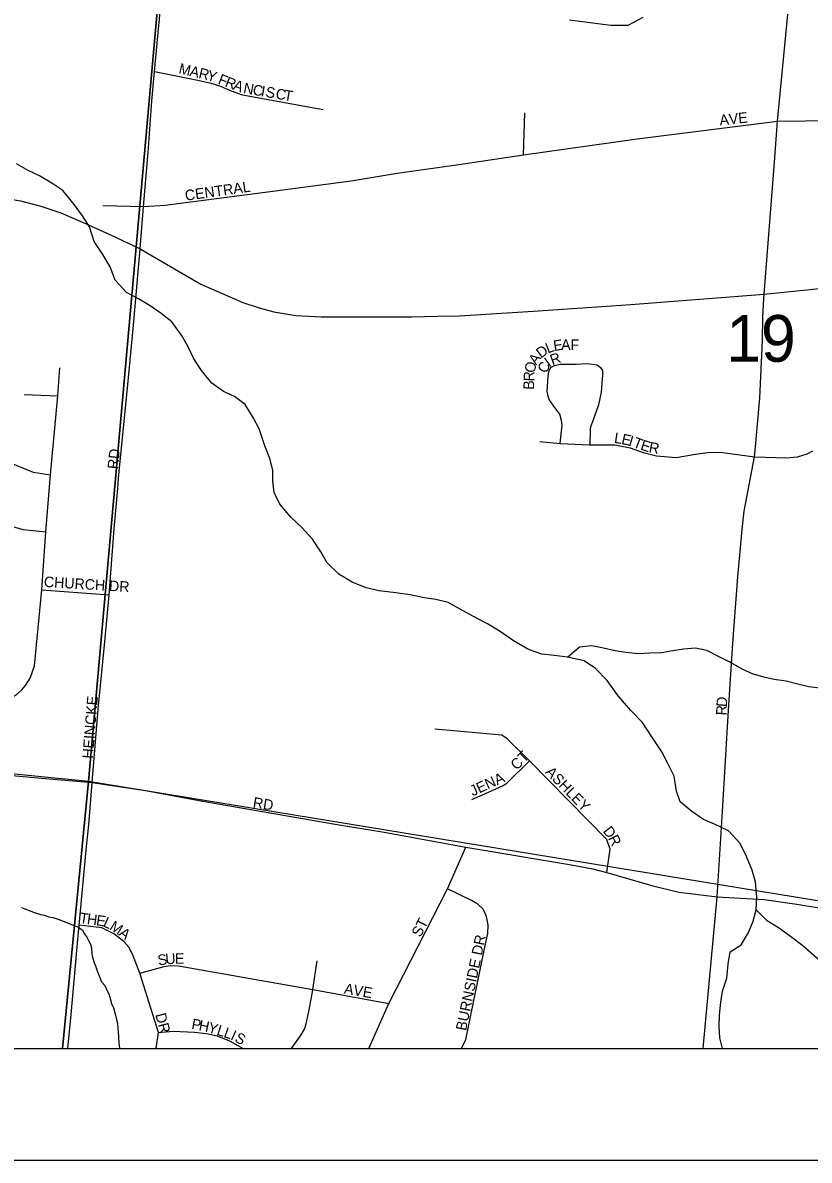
# Model space of a CAD drawing. Extents: x -209 to 4852, y 0 to 905.
# Drawn here: x 465.87 to 479.96, y 200.56 to 220.94 of the extents above; entities that cross this region are included whole.
import ezdxf

# ---------------------------------------------------------------- set-up
doc = ezdxf.new("R2010")
doc.units = 0
for name, color, linetype in [('Default', 7, 'Continuous'), ('GM_X_Airport_Location_Class_2', 7, 'Continuous'), ('GM_X_Airport_Location_Class_3', 7, 'Continuous'), ('GM_X_County_Road', 7, 'Continuous'), ('GM_X_County_Subdivision_Text', 7, 'Continuous'), ('GM_X_Minor_Lake_Text', 7, 'Continuous'), ('GM_X_Minor_River', 7, 'Continuous'), ('GM_X_Township_Road_Text', 7, 'Continuous'), ('GM_X_US_Location', 7, 'Continuous'), ('SH_Data', 7, 'Continuous')]:
    doc.layers.add(name, color=color, linetype=linetype)

msp = doc.modelspace()

# ---------------------------------------------------------------- linework, layer by layer
at = {"layer": 'Default'}
msp.add_lwpolyline([(571.768, 202.559), (571.768, 338.559), (435.768, 338.559), (435.768, 202.559)], close=True, dxfattribs=at)
at = {"layer": 'GM_X_Airport_Location_Class_2'}
msp.add_line((472.07, 202.56), (472.072, 202.559), dxfattribs=at)
for points in [[(467.857, 215.517), (467.972, 216.883), (468.036, 217.643), (468.116, 218.613), (468.185, 219.529), (468.233, 220.064), (468.323, 221.003), (468.405, 222.021), (468.433, 222.459), (468.518, 223.406), (468.608, 224.486), (468.672, 225.219), (468.765, 226.287), (468.938, 227.867)], [(479.143, 215.997), (479.147, 216.072), (479.333, 218.44), (479.389, 219.175), (479.576, 221.081), (479.839, 224.001), (479.885, 224.429), (479.894, 224.917), (479.874, 225.04), (479.814, 225.173), (479.658, 225.415), (479.471, 225.633), (479.314, 225.775), (479.107, 225.869), (478.84, 225.94), (478.243, 226.069)], [(475.664, 220.987), (476.405, 220.894), (476.716, 220.894), (476.984, 221.037)], [(468.233, 220.064), (468.975, 219.915), (469.223, 219.858), (469.412, 219.798), (469.577, 219.729), (469.784, 219.649), (469.968, 219.614), (471.252, 219.382)], [(479.389, 219.175), (481.37, 219.198), (482.867, 219.192), (484.118, 219.189), (485.792, 219.239), (486.367, 219.282), (486.638, 219.292), (486.902, 219.317), (487.399, 219.346), (487.88, 219.385), (488.871, 219.454), (489.387, 219.494), (489.74, 219.508), (490.179, 219.51), (490.817, 219.401)], [(474.839, 218.567), (474.866, 219.321)], [(467.309, 217.664), (468.036, 217.643), (468.421, 217.666), (470.304, 217.912), (471.756, 218.103), (472.58, 218.242), (473.683, 218.395), (474.839, 218.567), (476.876, 218.855), (479.389, 219.175)], [(478.981, 213.214), (479.071, 214.212), (479.12, 215.245), (479.123, 215.654), (479.143, 215.997)], [(467.574, 212.594), (467.589, 212.778), (467.755, 214.454), (467.852, 215.455), (467.857, 215.517)], [(464.392, 215.177), (464.385, 214.866), (464.627, 213.994), (464.731, 213.676), (464.794, 213.548), (464.895, 213.433), (465.032, 213.325), (465.474, 213.124), (466.058, 212.882), (466.369, 212.837)], [(475.499, 213.396), (475.523, 213.626), (475.531, 213.715), (475.523, 213.808), (475.488, 213.921), (475.385, 214.067), (475.299, 214.185), (475.282, 214.245), (475.264, 214.33), (475.282, 214.597), (475.296, 214.686), (475.328, 214.761), (475.395, 214.797), (475.495, 214.822), (475.783, 214.818), (475.968, 214.829), (476.068, 214.822), (476.157, 214.807), (476.221, 214.758), (476.253, 214.704), (476.253, 214.626), (476.231, 214.32), (476.182, 214.089), (476.075, 213.786), (476.047, 213.715), (476.032, 213.658), (476.03, 213.375)], [(463.116, 208.923), (464.906, 208.767), (465.299, 208.735), (465.486, 208.767), (465.63, 208.826), (465.748, 208.892), (465.848, 208.982), (465.92, 209.063), (466.007, 209.194), (466.085, 209.416), (466.213, 210.776), (466.287, 211.816), (466.369, 212.837), (466.5, 214.253), (466.534, 214.755)], [(465.895, 214.278), (466.5, 214.253)], [(475.133, 213.434), (475.499, 213.396), (476.03, 213.375), (476.473, 213.375), (476.748, 213.32), (476.985, 213.235), (477.222, 213.179), (477.576, 213.149), (477.92, 213.21), (478.137, 213.238), (478.363, 213.245), (478.976, 213.157), (479.548, 213.14), (479.747, 213.158), (479.92, 213.214), (480.02, 213.264)], [(478.058, 202.559), (478.305, 205.279), (478.406, 206.806), (478.51, 208.624), (478.588, 209.82), (478.676, 211.011), (478.755, 211.857), (478.79, 212.185), (478.976, 213.157), (478.981, 213.214)], [(462.136, 212.571), (463.551, 212.467), (464.282, 212.402), (464.529, 212.371), (464.723, 212.321), (464.947, 212.221), (465.601, 211.937), (465.879, 211.856), (466.287, 211.816)], [(467.118, 207.328), (467.225, 208.637), (467.349, 209.912), (467.419, 210.687), (467.512, 211.872), (467.574, 212.594)], [(466.213, 210.776), (467.419, 210.687)], [(476.333, 205.716), (476.392, 206.13), (476.33, 206.304), (474.948, 207.711), (474.549, 208.11), (474.45, 208.172), (473.254, 208.284)], [(473.914, 207.02), (474.213, 207.151), (474.474, 207.269), (474.543, 207.313), (474.948, 207.711)], [(465.549, 207.464), (466.141, 207.41), (467.118, 207.328), (468.073, 207.18), (469.095, 206.993), (471.469, 206.578), (472.345, 206.437), (473.807, 206.167), (475.627, 205.861), (476.081, 205.777), (476.333, 205.716), (477.158, 205.475), (477.625, 205.362), (478.305, 205.279), (479.151, 205.229), (479.732, 205.149), (481.19, 204.907), (482.124, 204.753), (482.646, 204.664)], [(466.896, 204.894), (467.016, 206.182), (467.057, 206.57), (467.118, 207.328)], [(472.07, 202.559), (472.07, 202.56), (472.429, 203.365), (473.477, 205.422), (473.807, 206.167)], [(473.729, 202.559), (473.805, 202.725), (473.986, 203.593), (474.157, 204.427), (474.201, 204.619), (474.207, 204.776), (474.179, 204.926), (474.117, 205.055), (474.024, 205.146), (473.906, 205.21), (473.477, 205.422)], [(466.681, 202.559), (466.737, 203.171), (466.839, 204.317), (466.885, 204.771), (466.896, 204.894)], [(468.26, 202.559), (468.3, 202.848), (467.971, 203.912), (467.835, 204.252), (467.771, 204.378), (467.684, 204.475), (467.504, 204.616), (467.289, 204.721), (466.885, 204.771)], [(467.971, 203.912), (468.405, 204.029), (468.512, 204.045), (468.664, 204.043), (471.069, 203.616), (472.429, 203.365)], [(471.054, 203.542), (471.069, 203.616), (471.146, 204.132)], [(470.682, 202.559), (470.857, 202.804), (470.919, 202.91), (470.95, 203.004), (470.987, 203.192), (471.054, 203.542)], [(468.3, 202.848), (468.564, 202.871), (468.946, 202.854), (469.162, 202.832), (469.351, 202.785), (469.576, 202.696), (469.821, 202.559)]]:
    msp.add_lwpolyline(points, dxfattribs=at)
at = {"layer": 'GM_X_County_Road'}
for points in [[(468.726, 215.323), (468.543, 215.579), (468.349, 215.729), (468.154, 215.864), (467.945, 215.991), (467.727, 216.104), (467.527, 216.322), (467.435, 216.56), (467.304, 216.785), (467.151, 217.017), (467.066, 217.278), (466.942, 217.479), (466.796, 217.673), (466.589, 217.93), (466.395, 218.064), (466.17, 218.192), (465.967, 218.289), (465.757, 218.409)], [(478.405, 202.559), (478.403, 202.563), (478.355, 202.754), (478.345, 202.952), (478.351, 203.165), (478.373, 203.392), (478.401, 203.589), (478.483, 203.822), (478.505, 204.072), (478.542, 204.292), (478.735, 204.416), (478.871, 204.64), (478.953, 204.843), (479.004, 205.047), (479.018, 205.274), (478.995, 205.541), (478.932, 205.756), (478.832, 206.002), (478.717, 206.233), (478.51, 206.459), (478.262, 206.58), (478.066, 206.662), (477.857, 206.804), (477.648, 206.977), (477.577, 207.169), (477.539, 207.437), (477.416, 207.676), (477.315, 207.876), (477.147, 208.124), (476.972, 208.403), (476.764, 208.614), (476.535, 208.879), (476.337, 209.15), (476.13, 209.369), (475.928, 209.504), (475.626, 209.573), (475.39, 209.602), (475.17, 209.624), (474.929, 209.707), (474.659, 209.866), (474.42, 210.033), (474.196, 210.168), (473.933, 210.305), (473.708, 210.433), (473.49, 210.553), (473.271, 210.604), (473.059, 210.633), (472.809, 210.686), (472.551, 210.723), (472.255, 210.762), (472.021, 210.814), (471.772, 210.913), (471.533, 211.056), (471.325, 211.26), (471.209, 211.46), (471.063, 211.685), (470.87, 211.896), (470.67, 212.076), (470.478, 212.309), (470.377, 212.518), (470.352, 212.723), (470.35, 212.921), (470.295, 213.128), (470.21, 213.358), (470.104, 213.658), (470.003, 213.851), (469.857, 214.098), (469.663, 214.24), (469.468, 214.329), (469.259, 214.48), (469.074, 214.705), (468.935, 214.914), (468.835, 215.13), (468.726, 215.323)], [(475.626, 209.573), (475.841, 209.754), (476.063, 209.78), (476.275, 209.738), (476.479, 209.689), (476.669, 209.662), (476.897, 209.635), (477.095, 209.647), (477.316, 209.657), (477.514, 209.692), (477.705, 209.718), (477.918, 209.737), (478.115, 209.695), (478.311, 209.593), (478.553, 209.474), (478.748, 209.364), (478.944, 209.27), (479.141, 209.22), (479.331, 209.179), (479.543, 209.144), (479.755, 209.095), (479.952, 209.045), (480.149, 209.019)], [(465.851, 205.086), (465.927, 205.054), (465.987, 205.03), (466.063, 205.005), (466.191, 204.964), (466.259, 204.947), (466.335, 204.922), (466.411, 204.905), (466.471, 204.888), (466.585, 204.848), (466.743, 204.783), (466.871, 204.734), (466.939, 204.679), (466.975, 204.617), (467.019, 204.555), (467.056, 204.486), (467.085, 204.432), (467.106, 204.363), (467.111, 204.271), (467.117, 204.218), (467.152, 204.095), (467.174, 204.041), (467.209, 203.934), (467.238, 203.865), (467.281, 203.757), (467.34, 203.687), (467.383, 203.595), (467.412, 203.541), (467.434, 203.479), (467.461, 203.364), (467.497, 203.287), (467.525, 203.18), (467.553, 203.08), (467.566, 203.012), (467.572, 202.928)], [(479.004, 205.047), (479.194, 204.861), (479.405, 204.728), (479.623, 204.572), (479.84, 204.408), (480.042, 204.23), (480.244, 204.059), (480.44, 203.941), (480.636, 203.854), (480.849, 203.842), (481.062, 203.823), (481.258, 203.774), (481.469, 203.648), (481.655, 203.44), (481.773, 203.217), (481.898, 203.01), (482.103, 202.581), (482.113, 202.559)], [(467.572, 202.928), (467.578, 202.867), (467.595, 202.661), (467.607, 202.559)]]:
    msp.add_lwpolyline(points, dxfattribs=at)
at = {"layer": 'GM_X_County_Subdivision_Text'}
for points in [[(462.697, 218.054), (464.457, 217.921), (465.077, 217.864), (465.442, 217.81), (465.829, 217.745), (466.176, 217.655), (466.553, 217.528), (466.91, 217.377)], [(466.91, 217.377), (467.049, 217.318), (467.445, 217.137), (467.972, 216.883)], [(473.299, 215.677), (473.691, 215.687), (475.018, 215.77), (476.761, 215.889), (479.147, 216.072), (481.786, 216.344), (484.609, 216.664), (487.617, 217.122), (488.548, 217.251), (489.568, 217.369), (490.596, 217.349), (491.462, 217.317), (492.114, 217.269), (492.585, 217.215), (493.952, 216.964), (495.017, 216.815), (496.509, 216.656), (497.068, 216.614), (498.241, 216.556), (498.334, 216.552)], [(467.972, 216.883), (469.059, 216.255), (469.811, 215.921), (470.103, 215.828), (470.367, 215.756), (470.761, 215.694), (471.22, 215.667), (472.835, 215.665), (473.299, 215.677)]]:
    msp.add_lwpolyline(points, dxfattribs=at)
at = {"layer": 'GM_X_Minor_Lake_Text'}
msp.add_lwpolyline([(435.768, 263.429), (435.768, 202.559), (529.706, 202.559)], dxfattribs=at)
at = {"layer": 'GM_X_Minor_River'}
for points in [[(447.774, 229.869), (468.884, 227.907), (467.047, 207.341), (445.486, 209.485)], [(468.884, 227.907), (491.244, 223.785), (489.369, 203.687), (467.047, 207.341)], [(444.79, 202.559), (466.582, 202.559), (467.047, 207.341), (445.486, 209.485)], [(466.582, 202.559), (489.266, 202.559), (489.369, 203.687), (467.047, 207.341)]]:
    msp.add_lwpolyline(points, close=True, dxfattribs=at)
at = {"layer": 'GM_X_US_Location'}
msp.add_lwpolyline([(435.768, 202.559), (483.514, 202.559)], dxfattribs=at)
at = {"layer": 'SH_Data'}
for p, q in [((435.768, 202.559), (571.768, 202.559)), ((433.768, 200.559), (573.768, 200.559))]:
    msp.add_line(p, q, dxfattribs=at)

# ---------------------------------------------------------------- texts
at = {"layer": 'GM_X_Airport_Location_Class_3'}
for s, height, rotation, p in [('M', 0.189, 347.0504, (468.653, 220.029)), ('A', 0.189, 347.0398, (468.848, 219.984)), ('R', 0.189, 347.0526, (469.01, 219.947)), ('Y', 0.189, 343.0516, (469.153, 219.914)), ('F', 0.189, 338.7212, (469.355, 219.848)), ('R', 0.189, 338.654, (469.479, 219.8)), ('A', 0.189, 340.1401, (469.624, 219.744)), ('N', 0.189, 348.9648, (469.812, 219.679)), ('C', 0.189, 350.4202, (469.981, 219.646)), ('I', 0.189, 350.3795, (470.128, 219.621)), ('S', 0.189, 350.3915, (470.211, 219.607)), ('C', 0.189, 350.3969, (470.391, 219.576)), ('T', 0.189, 350.394, (470.539, 219.551)), ('AVE', 0.1894, 5.9105, (478.358, 219.096)), ('CENTRAL', 0.1894, 8.0038, (468.79, 217.746)), ('L', 0.189, 20.8982, (475.275, 215.008)), ('E', 0.189, 9.2467, (475.39, 215.053)), ('A', 0.189, 0.0874, (475.514, 215.074)), ('F', 0.189, 359.235, (475.68, 215.074)), ('A', 0.189, 54.1574, (475.066, 214.793)), ('D', 0.189, 36.0306, (475.152, 214.917)), ('R', 0.189, 19.3026, (475.354, 214.799)), ('O', 0.189, 75.5079, (475.032, 214.648)), ('C', 0.189, 62.2946, (475.245, 214.641)), ('I', 0.189, 36.2139, (475.3, 214.757)), ('R', 0.189, 88.4938, (475.03, 214.509)), ('B', 0.189, 88.5181, (475.026, 214.359)), ('L', 0.189, 351.2248, (476.454, 213.411)), ('E', 0.189, 348.0846, (476.583, 213.391)), ('I', 0.189, 343.3761, (476.709, 213.365)), ('T', 0.189, 338.9546, (476.786, 213.342)), ('E', 0.189, 342.222, (476.921, 213.291)), ('R', 0.189, 349.67, (477.074, 213.243)), ('RD', 0.1894, 83.9946, (467.576, 212.931)), ('CHURCH DR', 0.1894, 356.467, (466.247, 210.83)), ('HEINCKE', 0.1894, 85.3132, (467.126, 207.747)), ('R', 0.189, 88.251, (478.476, 208.526)), ('D', 0.189, 85.9533, (478.48, 208.674)), ('CT', 0.1894, 45.0091, (474.72, 207.536)), ('JENA', 0.1894, 24.3057, (473.93, 207.077)), ('ASHLEY', 0.1894, 314.2563, (475.22, 207.502)), ('RD', 0.1894, 351.0215, (469.984, 206.879)), ('D', 0.189, 307.7485, (476.253, 206.452)), ('R', 0.189, 296.8909, (476.35, 206.329)), ('T', 0.189, 352.0515, (466.881, 204.811)), ('H', 0.189, 352.0399, (467.013, 204.792)), ('E', 0.189, 351.4719, (467.178, 204.769)), ('L', 0.189, 335.9404, (467.297, 204.753)), ('M', 0.189, 327.5931, (467.412, 204.702)), ('ST', 0.1894, 63.4349, (472.996, 204.543)), ('A', 0.189, 322.2209, (467.577, 204.598)), ('BURNSIDE DR', 0.18939, 78.2059, (473.81, 202.868)), ('S', 0.189, 9.1658, (468.305, 204.046)), ('U', 0.189, 4.3534, (468.433, 204.067)), ('E', 0.189, 0.2459, (468.595, 204.079)), ('AVE', 0.1894, 350.2153, (471.617, 203.546)), ('DR', 0.1894, 284.7458, (468.244, 203.169)), ('P', 0.189, 349.81, (468.884, 202.913)), ('H', 0.189, 348.6043, (469.014, 202.889)), ('Y', 0.189, 343.4871, (469.173, 202.857)), ('L', 0.189, 342.0056, (469.332, 202.81)), ('L', 0.189, 340.5539, (469.458, 202.769)), ('I', 0.189, 335.5669, (469.579, 202.727)), ('S', 0.189, 332.0545, (469.652, 202.694))]:
    msp.add_text(s, height=height, rotation=rotation, dxfattribs=at).set_placement(p)
at = {"layer": 'GM_X_Township_Road_Text'}
msp.add_text('19', height=0.8371, rotation=0, dxfattribs=at).set_placement((478.47, 214.862))

doc.saveas('drawing.dxf')
